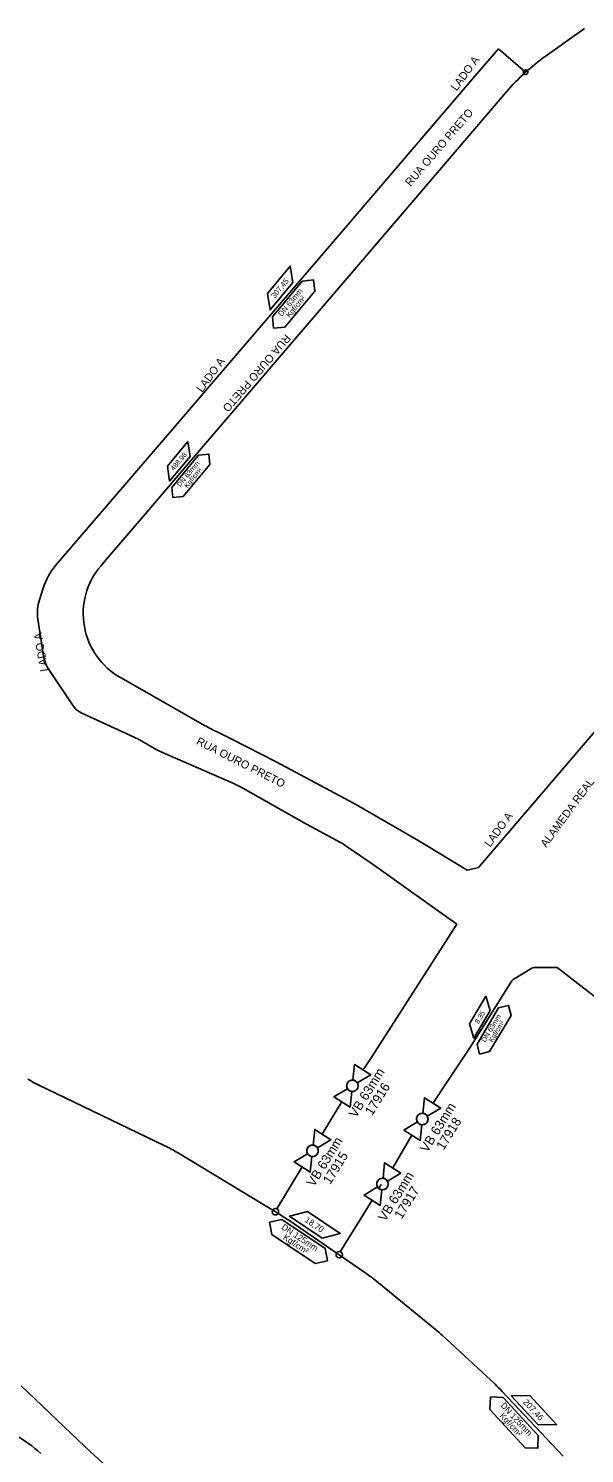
# Model space of a CAD drawing. Extents: x 325899 to 364828, y 7568995 to 7592502.
# Drawn here: x 363637 to 363907, y 7574155 to 7574849 of the extents above; entities that cross this region are included whole.
import ezdxf

# ---------------------------------------------------------------- set-up
doc = ezdxf.new("R2010")
doc.units = 0
for name, color, linetype in [('LEGENDA', 7, 'Continuous'), ('SIMBOLO', 7, 'Continuous'), ('TEXTO', 7, 'Continuous'), ('TUBO 125MM', 7, 'Continuous'), ('TUBO 63MM', 7, 'Continuous'), ('TUBO_PEAD_GN_125', 7, 'Continuous'), ('TUBO_PEAD_GN_63', 7, 'Continuous'), ('VALVULA_PEAD_63', 7, 'Continuous')]:
    doc.layers.add(name, color=color, linetype=linetype)

# ---------------------------------------------------------------- blocks, each defined once
blk = doc.blocks.new('VALVULA_PEAD_90_1')
for points in [[(-0.348, 0.174), (-1.296, 0.648), (-1.296, -0.648), (-0.348, -0.174)], [(-0.348, -0.174), (-1.296, -0.648), (-1.296, 0.648), (-0.348, 0.174)], [(0.348, -0.174), (1.296, -0.648), (1.296, 0.648), (0.348, 0.174)], [(0.348, -0.174), (1.296, -0.648), (1.296, 0.648), (0.348, 0.174)]]:
    blk.add_lwpolyline(points)
blk.add_circle((0, 0), 0.389)
for start, end in [(90, 270), (153.43495, 206.56505), (270, 90), (333.43495, 26.56505)]:
    blk.add_arc((0, 0), 0.389, start, end)
blk = doc.blocks.new('DM')
at = {"layer": 'TUBO 63MM'}
blk.add_circle((0, 0), 0.33, dxfattribs=at)
blk.add_circle((0, 0), 0.33, dxfattribs=at)

msp = doc.modelspace()

# ---------------------------------------------------------------- linework, layer by layer
at = {"layer": 'LEGENDA'}
for centre in [(363756.78, 7574272.97), (363787.81, 7574252.06)]:
    msp.add_circle(centre, 1.54, dxfattribs=at)
at = {"layer": 'SIMBOLO'}
for points in [[(363765.22, 7574725.59), (363754.19, 7574712.27), (363752.95, 7574720.3), (363763.98, 7574733.63)], [(363715.22, 7574640.89), (363705.29, 7574628.89), (363704.18, 7574636.12), (363714.11, 7574648.12)], [(363861.37, 7574370.95), (363853.41, 7574357.57), (363851.2, 7574364.54), (363859.16, 7574377.92)], [(363779.58, 7574260.15), (363763.59, 7574270.81), (363772.32, 7574273.1), (363788.31, 7574262.43)], [(363884.6, 7574169.18), (363871.56, 7574183.3), (363880.59, 7574183.47), (363893.62, 7574169.35)]]:
    msp.add_lwpolyline(points, close=True, dxfattribs=at)
for points in [[(363755.86, 7574703.29), (363755.34, 7574708.83), (363769.85, 7574726.32), (363775.39, 7574726.84), (363775.91, 7574721.3), (363761.4, 7574703.8), (363755.86, 7574703.29)], [(363706.8, 7574620.81), (363706.33, 7574625.8), (363719.39, 7574641.54), (363724.38, 7574642.01), (363724.84, 7574637.02), (363711.79, 7574621.28), (363706.8, 7574620.81)], [(363856.14, 7574349.81), (363854.92, 7574354.67), (363865.39, 7574372.24), (363870.25, 7574373.47), (363871.48, 7574368.61), (363861, 7574351.04), (363856.14, 7574349.81)], [(363753.85, 7574267.93), (363759.92, 7574269.14), (363780.91, 7574255.11), (363782.12, 7574249.04), (363776.05, 7574247.83), (363755.06, 7574261.86), (363753.85, 7574267.93)], [(363861.42, 7574182.78), (363867.6, 7574182.53), (363884.71, 7574163.96), (363884.46, 7574157.78), (363878.28, 7574158.03), (363861.17, 7574176.6), (363861.42, 7574182.78)]]:
    msp.add_lwpolyline(points, dxfattribs=at)
msp.add_circle((363878.55, 7574828.01), 1.14, dxfattribs=at)
at = {"layer": 'TUBO 125MM'}
for p, q in [((363756.74, 7574272.93), (363759.74, 7574271.12)), ((363763.24, 7574268.86), (363775.31, 7574260.57))]:
    msp.add_line(p, q, dxfattribs=at)
msp.add_arc((363721.84, 7574208.55), 73.15, 55.53724, 58.79746, dxfattribs=at)
at = {"layer": 'TUBO_PEAD_GN_125'}
for p, q in [((363641.28, 7574334.88), (363702.97, 7574305.11)), ((363709.08, 7574301.8), (363756.74, 7574272.93)), ((363775.31, 7574260.57), (363800.24, 7574243.47)), ((363805.12, 7574239.8), (363834.64, 7574215.69)), ((363838.12, 7574212.66), (363863.68, 7574188.94)), ((363867.15, 7574185.49), (363896.83, 7574154.01))]:
    msp.add_line(p, q, dxfattribs=at)
for centre, start, end in [((363673.07, 7574400.76), 239.79143, 244.24187), ((363671.18, 7574239.23), 58.79746, 64.24187), ((363758.84, 7574183.15), 50.75332, 55.53724), ((363788.36, 7574159.04), 47.13739, 50.75332), ((363813.92, 7574135.32), 43.30759, 47.13739)]:
    msp.add_arc(centre, 73.15, start, end, dxfattribs=at)
at = {"layer": 'TUBO_PEAD_GN_63'}
for p, q in [((363907.22, 7574849.31), (363888.1, 7574835.69)), ((363878.57, 7574828.04), (363865.4, 7574839.43)), ((363674.59, 7574590.83), (363671.74, 7574587.48)), ((363643.67, 7574576.66), (363641.9, 7574571.08)), ((363641.16, 7574561.57), (363643.72, 7574544.68)), ((363647.08, 7574536.07), (363658.27, 7574519.47)), ((363681.35, 7574533.15), (363681.35, 7574533.15)), ((363681.35, 7574533.15), (363722.63, 7574509.7)), ((363662.6, 7574515.79), (363688.26, 7574503.97)), ((363690.53, 7574502.81), (363699.02, 7574498.04)), ((363701.86, 7574496.63), (363736.92, 7574481.33)), ((363845.01, 7574413.09), (363803.74, 7574348.48)), ((363881.62, 7574391.63), (363872.52, 7574386.1)), ((363893.89, 7574391.94), (363882.74, 7574391.94)), ((363871.81, 7574385.4), (363851.41, 7574352.84)), ((363838.79, 7574333.86), (363851.41, 7574352.84)), ((363799.47, 7574342.06), (363803.74, 7574348.48)), ((363833.51, 7574325.87), (363837.79, 7574332.29)), ((363837.79, 7574332.29), (363838.79, 7574333.86)), ((363779.54, 7574310.73), (363787.97, 7574324.7)), ((363787.97, 7574324.7), (363789.13, 7574326.51)), ((363813.89, 7574294.35), (363823.17, 7574310.32)), ((363757.43, 7574274.37), (363769.81, 7574294.8)), ((363807.06, 7574284.31), (363808.19, 7574286.2)), ((363788.34, 7574253.51), (363803.85, 7574278.61)), ((363664.13, 7574158.5), (363632.94, 7574188.27)), ((363701.06, 7574124.7), (363664.55, 7574158.1))]:
    msp.add_line(p, q, dxfattribs=at)
for points in [[(363865.4, 7574839.43), (363854.88, 7574827.27), (363791.92, 7574753.57), (363706.24, 7574653.56), (363649.8, 7574587.68)], [(363869.13, 7574818.34), (363789.71, 7574725.48), (363716.85, 7574640.28), (363693.31, 7574612.8), (363684.45, 7574602.43), (363674.59, 7574590.83)], [(363850.06, 7574439.38), (363855.56, 7574440.73), (364136.44, 7574769.14)], [(363728.37, 7574506.67), (363735.24, 7574503.31), (363757.18, 7574492.1), (363795.05, 7574471.77), (363826.55, 7574453.59), (363850.06, 7574439.38)], [(363739.85, 7574479.87), (363771.95, 7574461.69), (363788.4, 7574452.84)], [(363791.24, 7574451.1), (363803.81, 7574442.51), (363845.01, 7574413.09)], [(363893.89, 7574391.94), (363893.89, 7574391.94), (363893.89, 7574391.94), (363893.89, 7574391.94), (363893.89, 7574391.94), (363953.61, 7574345.75)]]:
    msp.add_lwpolyline(points, dxfattribs=at)
msp.add_circle((363878.55, 7574828.01), 1.14, dxfattribs=at)
for centre, radius, start, end in [((363949.19, 7574749.88), 105.34, 125.44726, 132.09801), ((363949.19, 7574749.88), 105.34, 132.09801, 139.46319), ((363673.79, 7574567.12), 31.6, 139.41164, 162.43839), ((363699.04, 7574564.29), 35.82, 139.65721, 240.39853), ((363661.99, 7574564.73), 21.07, 162.43839, 188.63145), ((363664.55, 7574547.84), 21.07, 188.63145, 213.98535), ((363667.01, 7574525.36), 10.53, 213.98535, 237.55657), ((363667.01, 7574525.36), 10.53, 237.55657, 245.27471), ((363774.66, 7574601.29), 105.34, 240.39853, 243.9296), ((363675.04, 7574475.27), 31.6, 60.65813, 65.27471), ((363714.5, 7574525.59), 31.6, 240.65813, 246.42313), ((363724.28, 7574452.37), 31.6, 60.48223, 66.42313), ((363773.41, 7574425.01), 31.6, 55.65761, 61.70391), ((363882.74, 7574389.78), 2.16, 90, 121.2882), ((363873.64, 7574384.25), 2.16, 121.2882, 147.93132), ((363599.29, 7574108.07), 64.01, 47.46368, 74.75387), ((363683.07, 7574178.34), 27.43, 226.3271, 227.54403)]:
    msp.add_arc(centre, radius, start, end, dxfattribs=at)

# ---------------------------------------------------------------- block references
at = {"xscale": 3.456, "yscale": 3.456}
msp.add_blockref('DM', (363878.57, 7574828.04), dxfattribs=at)
at = {"layer": 'VALVULA_PEAD_63', "xscale": 7.199999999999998, "yscale": 7.199999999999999, "rotation": 57.476361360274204}
for p in [(363794.23, 7574334.33), (363828.27, 7574318.14), (363774.83, 7574302.67), (363808.87, 7574286.48)]:
    msp.add_blockref('VALVULA_PEAD_90_1', p, dxfattribs=at)

# ---------------------------------------------------------------- texts
for s, p in [('VB 63mm', (363796.01, 7574318.37)), ('17916', (363803.9, 7574319.53)), ('VB 63mm', (363830.73, 7574301.48)), ('17918', (363838.62, 7574302.64)), ('VB 63mm', (363775.56, 7574284.78)), ('17915', (363783.45, 7574285.95)), ('VB 63mm', (363810.28, 7574267.9)), ('17917', (363818.17, 7574269.06))]:
    msp.add_text(s, height=4.572, rotation=58.23192).set_placement(p)
at = {"layer": 'TEXTO'}
for s, height, rotation, p in [('LADO A', 3.898, 53.91065, (363845.01, 7574818.6)), ('RUA OURO PRETO', 3.8975, 49.41164, (363822.48, 7574772.14)), ('307,45', 2.7, 50.44669, (363756.47, 7574717.63)), ('DN 63mm', 2.7, 50.32902, (363759.85, 7574708.83)), ('Kgf/cm²', 2.7, 50.32902, (363763.73, 7574708.2)), ('RUA OURO PRETO', 3.8975, 229.41164, (363761.67, 7574700.73)), ('LADO A', 3.898, 53.91065, (363721.14, 7574671.76)), ('488,98', 2.43, 50.44669, (363707.34, 7574633.71)), ('DN 63mm', 2.43, 50.32902, (363710.39, 7574625.79)), ('Kgf/cm²', 2.43, 50.32902, (363713.88, 7574625.23)), ('LADO A', 3.898, 99.93544, (363646.2, 7574536.45)), ('RUA OURO PRETO', 3.8975, 333.10158, (363717.9, 7574500.89)), ('ALAMEDA REAL', 3.8975, 53.7859, (363888.59, 7574450.13)), ('LADO A', 3.898, 53.91065, (363861.29, 7574450.3)), ('8,35', 2.43, 59.31054, (363855.66, 7574364.27)), ('DN 63mm', 2.43, 59.19287, (363858.93, 7574355.29)), ('Kgf/cm²', 2.43, 59.19287, (363862.46, 7574355.27)), ('DN 125mm', 3, 326.24613, (363759.46, 7574264.8)), ('18,70', 3, 326.3638, (363770.74, 7574268.26)), ('Kgf/cm²', 3, 326.24613, (363760.18, 7574259.79)), ('DN 125mm', 3, 312.66331, (363866.14, 7574178.42)), ('207,46', 3, 312.78099, (363877.12, 7574179.99)), ('Kgf/cm²', 3, 312.66331, (363865.66, 7574173.39))]:
    msp.add_text(s, height=height, rotation=rotation, dxfattribs=at).set_placement(p)

doc.saveas('drawing.dxf')
